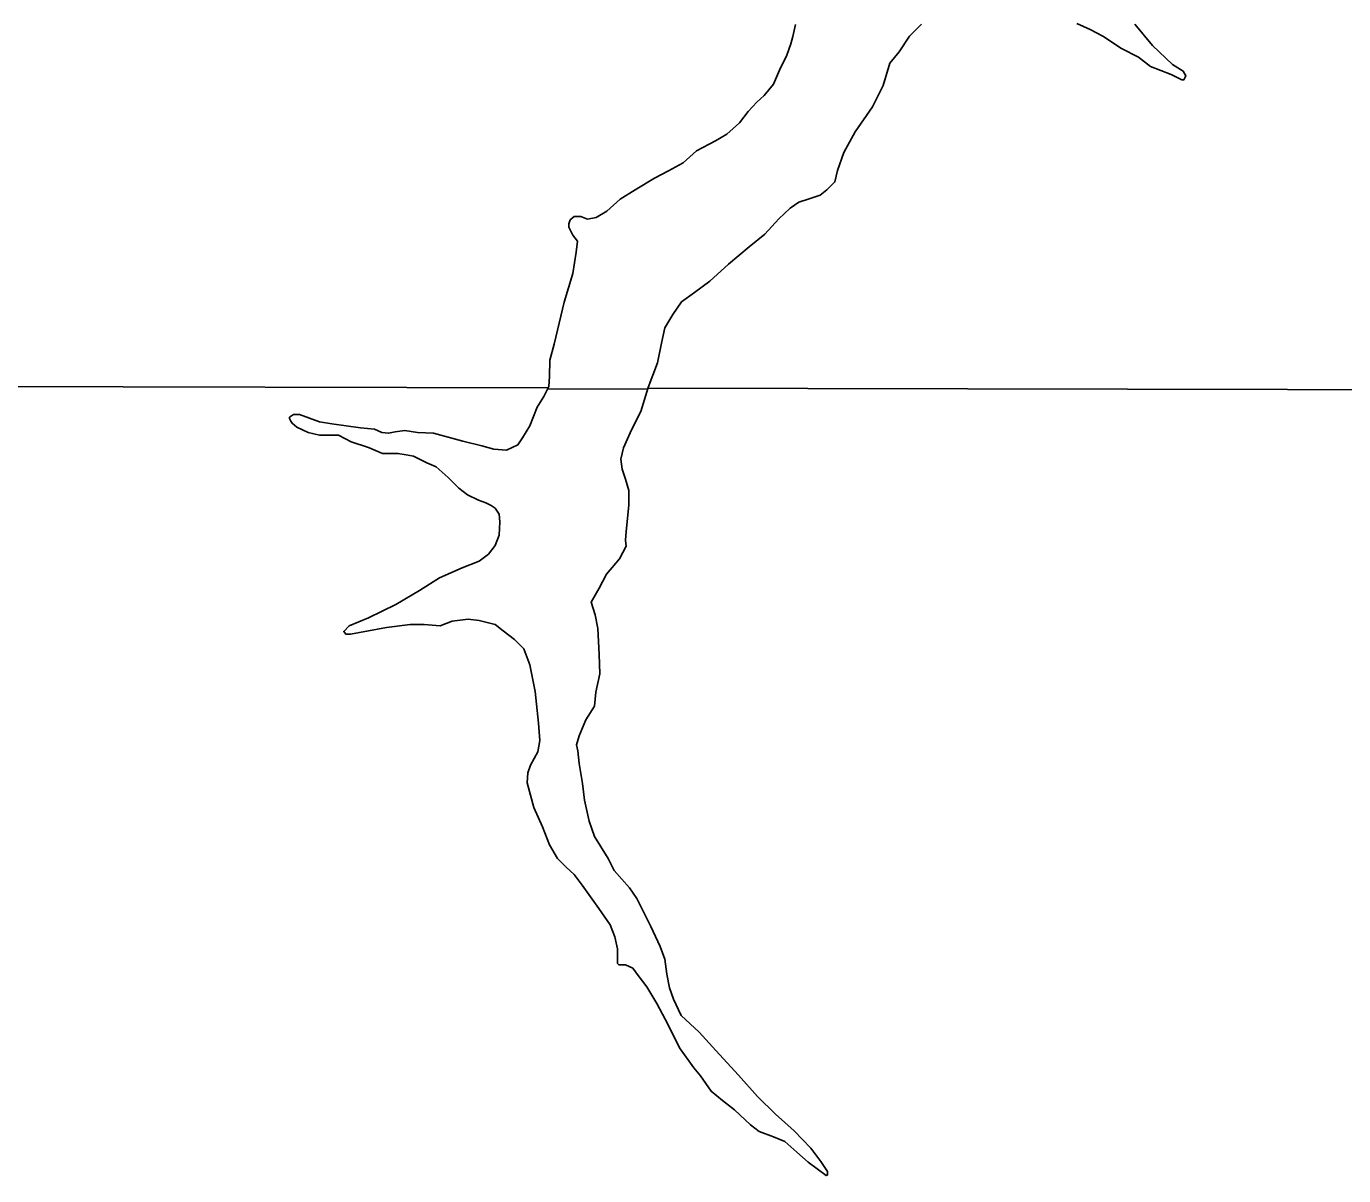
# Model space of a CAD drawing. Extents: x 77230 to 630905, y 790554 to 1662844.
# Drawn here: x 335750 to 338468, y 1573101 to 1575472 of the extents above; entities that cross this region are included whole.
import ezdxf

# ---------------------------------------------------------------- set-up
doc = ezdxf.new("R2010")
doc.units = 0
for name, color, linetype in [('Level 16', 7, 'Continuous'), ('Level 17', 7, 'Continuous'), ('Level 18', 7, 'Continuous')]:
    doc.layers.add(name, color=color, linetype=linetype)

msp = doc.modelspace()

# ---------------------------------------------------------------- linework, layer by layer
at = {"layer": 'Level 16'}
for points in [[(336827.4, 1574726.5), (333317.1, 1574734.5)], [(343763.7, 1574658.5), (338682, 1574722.3), (337032.4, 1574726)]]:
    msp.add_lwpolyline(points, dxfattribs=at)
at = {"layer": 'Level 17'}
msp.add_line((336825.1, 1574724.4), (337031.8, 1574723.7), dxfattribs=at)
for points in [[(336830.3, 1574783.5), (336838.6, 1574816.6), (336859.3, 1574903.2), (336877.3, 1574962.6), (336884.2, 1575006.8), (336887, 1575029), (336877.3, 1575041.4), (336869, 1575058), (336869, 1575064.9), (336871.8, 1575073.2), (336880.1, 1575080.1), (336893.9, 1575080.1), (336907.7, 1575074.6), (336925.4, 1575078.3), (336947.8, 1575091.1), (336975.4, 1575116), (337005.8, 1575135.4), (337045.9, 1575158.9), (337074.9, 1575174.1), (337105.3, 1575190.6), (337132.9, 1575215.5), (337171.6, 1575236.3), (337195.1, 1575250.1), (337221, 1575273.1), (337239, 1575296.6), (337257, 1575316), (337272.1, 1575329.8), (337291.5, 1575353.3), (337303.9, 1575382.3), (337319.1, 1575412.7), (337327.4, 1575436.2), (337331.6, 1575451.4), (337337.1, 1575476.3)], [(336830.3, 1574783.5), (336838.6, 1574816.6), (336859.3, 1574903.2), (336877.3, 1574962.6), (336884.2, 1575006.8), (336887, 1575029), (336877.3, 1575041.4), (336869, 1575058), (336869, 1575064.9), (336871.8, 1575073.2), (336880.1, 1575080.1), (336893.9, 1575080.1), (336907.7, 1575074.6), (336925.4, 1575078.3), (336947.8, 1575091.1), (336975.4, 1575116), (337005.8, 1575135.4), (337045.9, 1575158.9), (337074.9, 1575174.1), (337105.3, 1575190.6), (337132.9, 1575215.5), (337171.6, 1575236.3), (337195.1, 1575250.1), (337221, 1575273.1), (337239, 1575296.6), (337257, 1575316), (337272.1, 1575329.8), (337291.5, 1575353.3), (337303.9, 1575382.3), (337319.1, 1575412.7), (337327.4, 1575436.2), (337331.6, 1575451.4), (337337.1, 1575476.3)], [(337596.5, 1575476.8), (337571.7, 1575451.9), (337550.9, 1575420.1), (337531.6, 1575396.6)], [(337596.5, 1575476.8), (337571.7, 1575451.9), (337550.9, 1575420.1), (337531.6, 1575396.6)], [(338037.2, 1575476.8), (338073.2, 1575432.6), (338114.6, 1575393.9), (338136.7, 1575380.1), (338142.2, 1575370.4), (338138.1, 1575362.1), (338134, 1575362.1), (338111.8, 1575373.1), (338069, 1575389.7), (338044.2, 1575409.1), (338009.6, 1575427), (337970.9, 1575451.9), (337944.7, 1575465.7), (337917.1, 1575478.2)], [(338037.2, 1575476.8), (338073.2, 1575432.6), (338114.6, 1575393.9), (338136.7, 1575380.1), (338142.2, 1575370.4), (338138.1, 1575362.1), (338134, 1575362.1), (338111.8, 1575373.1), (338069, 1575389.7), (338044.2, 1575409.1), (338009.6, 1575427), (337970.9, 1575451.9), (337944.7, 1575465.7), (337917.1, 1575478.2)], [(337531.6, 1575396.6), (337517.8, 1575350.5), (337495.7, 1575306.3), (337459.8, 1575255.1), (337436.3, 1575212.3), (337423.8, 1575175), (337418.3, 1575151.5), (337401.7, 1575134.9), (337387.9, 1575123.9), (337363.1, 1575115.6), (337343.7, 1575110), (337325.8, 1575097.6), (337302.3, 1575075.5), (337273.3, 1575043.7), (337241.5, 1575017.4), (337198.7, 1574981.5), (337160, 1574947), (337128.2, 1574923.5), (337101.9, 1574904.1), (337084, 1574877.9), (337067.4, 1574850.2), (337060.5, 1574818.4), (337052.2, 1574778.4), (337032.9, 1574727.2), (337017.7, 1574677.5), (336998.3, 1574640.2), (336981.7, 1574602.9), (336976.2, 1574579.4), (336979, 1574558.6), (336985.9, 1574537.9), (336992.8, 1574514.4), (336992.8, 1574484.2), (336987.3, 1574430.3), (336985.9, 1574412.4), (336987.3, 1574399.9), (336973.5, 1574373.7), (336947.2, 1574341.9), (336932, 1574312.9), (336915.4, 1574284.1), (336923.7, 1574257.9), (336929.3, 1574230.2), (336932, 1574176.3), (336933.4, 1574136.2), (336925.1, 1574098.9), (336922.3, 1574069.9), (336904.4, 1574041.4), (336890.6, 1574008.2), (336885, 1573990.3), (336887.8, 1573977.8), (336890.6, 1573951.6), (336897.5, 1573910.1), (336901.6, 1573875.5), (336911.3, 1573832.7), (336922.3, 1573800.9), (336950, 1573755.3), (336962.4, 1573730.4), (336994.2, 1573695.2), (337009.4, 1573673.1), (337038.4, 1573615.1), (337057.7, 1573573.7), (337067.4, 1573547.4), (337071.5, 1573517), (337077.1, 1573488.9), (337085.4, 1573465.4), (337100.6, 1573431.3), (337137.9, 1573396.8), (337172.4, 1573359.4), (337219.4, 1573308.3), (337258.1, 1573264.1), (337295.4, 1573228.2), (337334, 1573193.6), (337368.6, 1573157.7), (337389.3, 1573130), (337403.1, 1573109.3), (337403.1, 1573102.4), (337400.4, 1573101), (337363.1, 1573128.7), (337339.6, 1573149.4), (337314.7, 1573171.5), (337291.2, 1573181.2), (337262.2, 1573192.2), (337244.2, 1573206), (337211.1, 1573236.5), (337186.2, 1573255.8), (337162.7, 1573275.1), (337140.6, 1573306.9), (337126.8, 1573323.5), (337097.8, 1573365), (337074.3, 1573412), (337050.8, 1573456.2), (337030.1, 1573490.7), (337012.1, 1573514.2), (337001.1, 1573529.4)], [(337531.6, 1575396.6), (337517.8, 1575350.5), (337495.7, 1575306.3), (337459.8, 1575255.1), (337436.3, 1575212.3), (337423.8, 1575175), (337418.3, 1575151.5), (337401.7, 1575134.9), (337387.9, 1575123.9), (337363.1, 1575115.6), (337343.7, 1575110), (337325.8, 1575097.6), (337302.3, 1575075.5), (337273.3, 1575043.7), (337241.5, 1575017.4), (337198.7, 1574981.5), (337160, 1574947), (337128.2, 1574923.5), (337101.9, 1574904.1), (337084, 1574877.9), (337067.4, 1574850.2), (337060.5, 1574818.4), (337052.2, 1574778.4), (337032.9, 1574727.2), (337017.7, 1574677.5), (336998.3, 1574640.2), (336981.7, 1574602.9), (336976.2, 1574579.4), (336979, 1574558.6), (336985.9, 1574537.9), (336992.8, 1574514.4), (336992.8, 1574484.2), (336987.3, 1574430.3), (336985.9, 1574412.4), (336987.3, 1574399.9), (336973.5, 1574373.7), (336947.2, 1574341.9), (336932, 1574312.9), (336915.4, 1574284.1), (336923.7, 1574257.9), (336929.3, 1574230.2), (336932, 1574176.3), (336933.4, 1574136.2), (336925.1, 1574098.9), (336922.3, 1574069.9), (336904.4, 1574041.4), (336890.6, 1574008.2), (336885, 1573990.3), (336887.8, 1573977.8), (336890.6, 1573951.6), (336897.5, 1573910.1), (336901.6, 1573875.5), (336911.3, 1573832.7), (336922.3, 1573800.9), (336950, 1573755.3), (336962.4, 1573730.4), (336994.2, 1573695.2), (337009.4, 1573673.1), (337038.4, 1573615.1), (337057.7, 1573573.7), (337067.4, 1573547.4), (337071.5, 1573517), (337077.1, 1573488.9), (337085.4, 1573465.4), (337100.6, 1573431.3), (337137.9, 1573396.8), (337172.4, 1573359.4), (337219.4, 1573308.3), (337258.1, 1573264.1), (337295.4, 1573228.2), (337334, 1573193.6), (337368.6, 1573157.7), (337389.3, 1573130), (337403.1, 1573109.3), (337403.1, 1573102.4), (337400.4, 1573101), (337363.1, 1573128.7), (337339.6, 1573149.4), (337314.7, 1573171.5), (337291.2, 1573181.2), (337262.2, 1573192.2), (337244.2, 1573206), (337211.1, 1573236.5), (337186.2, 1573255.8), (337162.7, 1573275.1), (337140.6, 1573306.9), (337126.8, 1573323.5), (337097.8, 1573365), (337074.3, 1573412), (337050.8, 1573456.2), (337030.1, 1573490.7), (337012.1, 1573514.2), (337001.1, 1573529.4)], [(336725.3, 1574422.8), (336726.7, 1574450.4), (336725.3, 1574465.6), (336717, 1574478), (336708.8, 1574483.6), (336697.7, 1574489.1), (336682.5, 1574494.6), (336660.4, 1574505.7), (336642.4, 1574519.5), (336620.3, 1574541.6), (336595.5, 1574563.7), (336576.1, 1574572), (336548.5, 1574585.8), (336533.3, 1574588.6), (336516.7, 1574591.4), (336484.9, 1574591.4), (336455.9, 1574603.8), (336420, 1574614.9), (336393.8, 1574628.7), (336388.2, 1574628.7), (336375.8, 1574628.7), (336355.1, 1574628.7), (336331.6, 1574634.2), (336308.1, 1574645.3), (336298.4, 1574653.6), (336295.7, 1574657.7), (336292.9, 1574663.2), (336292.9, 1574666), (336301.2, 1574671.5), (336313.6, 1574671.5), (336355.1, 1574656.3), (336380, 1574652.2), (336439.4, 1574643.9), (336468.4, 1574641.1), (336483.6, 1574634.2), (336497.4, 1574632.8), (336511.2, 1574635.6), (336530.5, 1574638.4), (336556.8, 1574634.2), (336589.9, 1574632.8), (336650.7, 1574616.2), (336689.4, 1574606.6), (336714.3, 1574599.7), (336740.5, 1574598.3), (336764, 1574609.3), (336773.7, 1574623.2), (336788.9, 1574648), (336804.1, 1574686.7), (336817.9, 1574708.8), (336827.6, 1574729.6), (336829, 1574750.3), (336830.3, 1574783.5)], [(336725.3, 1574422.8), (336726.7, 1574450.4), (336725.3, 1574465.6), (336717, 1574478), (336708.8, 1574483.6), (336697.7, 1574489.1), (336682.5, 1574494.6), (336660.4, 1574505.7), (336642.4, 1574519.5), (336620.3, 1574541.6), (336595.5, 1574563.7), (336576.1, 1574572), (336548.5, 1574585.8), (336533.3, 1574588.6), (336516.7, 1574591.4), (336484.9, 1574591.4), (336455.9, 1574603.8), (336420, 1574614.9), (336393.8, 1574628.7), (336388.2, 1574628.7), (336375.8, 1574628.7), (336355.1, 1574628.7), (336331.6, 1574634.2), (336308.1, 1574645.3), (336298.4, 1574653.6), (336295.7, 1574657.7), (336292.9, 1574663.2), (336292.9, 1574666), (336301.2, 1574671.5), (336313.6, 1574671.5), (336355.1, 1574656.3), (336380, 1574652.2), (336439.4, 1574643.9), (336468.4, 1574641.1), (336483.6, 1574634.2), (336497.4, 1574632.8), (336511.2, 1574635.6), (336530.5, 1574638.4), (336556.8, 1574634.2), (336589.9, 1574632.8), (336650.7, 1574616.2), (336689.4, 1574606.6), (336714.3, 1574599.7), (336740.5, 1574598.3), (336764, 1574609.3), (336773.7, 1574623.2), (336788.9, 1574648), (336804.1, 1574686.7), (336817.9, 1574708.8), (336827.6, 1574729.6), (336829, 1574750.3), (336830.3, 1574783.5)], [(337001.1, 1573529.4), (336986.4, 1573535.9), (336980.9, 1573535.9), (336972.6, 1573535.9), (336969.9, 1573538.7), (336969.9, 1573545.6), (336969.9, 1573552.5), (336969.9, 1573569.1), (336964.3, 1573594), (336954.7, 1573618.8), (336931.2, 1573652), (336896.6, 1573700.4), (336880.1, 1573722.5), (336863.5, 1573737.7), (336845.5, 1573755.6), (336829, 1573783.3), (336815.1, 1573820.6), (336797.2, 1573860.7), (336783.4, 1573911.8), (336784.7, 1573932.5), (336790.3, 1573947.7), (336805.5, 1573975.4), (336809.6, 1573998.9), (336806.8, 1574034.8), (336799.9, 1574099.8), (336788.9, 1574155), (336776.5, 1574188.2), (336757.1, 1574207.6), (336733.6, 1574225.5), (336717, 1574238), (336683.9, 1574246.3), (336661.8, 1574249), (336628.6, 1574244.9), (336603.8, 1574235.2), (336570.6, 1574238), (336541.6, 1574238), (336493.2, 1574232.4), (336418.6, 1574218.6), (336409, 1574218.6), (336404.8, 1574224.1), (336415.9, 1574235.2), (336455.9, 1574251.8), (336512.6, 1574279.4), (336560.9, 1574308.4), (336602.4, 1574334.7), (336649.4, 1574355.4), (336683.9, 1574369.2), (336703.2, 1574383.1), (336717, 1574401), (336725.3, 1574422.8)], [(337001.1, 1573529.4), (336986.4, 1573535.9), (336980.9, 1573535.9), (336972.6, 1573535.9), (336969.9, 1573538.7), (336969.9, 1573545.6), (336969.9, 1573552.5), (336969.9, 1573569.1), (336964.3, 1573594), (336954.7, 1573618.8), (336931.2, 1573652), (336896.6, 1573700.4), (336880.1, 1573722.5), (336863.5, 1573737.7), (336845.5, 1573755.6), (336829, 1573783.3), (336815.1, 1573820.6), (336797.2, 1573860.7), (336783.4, 1573911.8), (336784.7, 1573932.5), (336790.3, 1573947.7), (336805.5, 1573975.4), (336809.6, 1573998.9), (336806.8, 1574034.8), (336799.9, 1574099.8), (336788.9, 1574155), (336776.5, 1574188.2), (336757.1, 1574207.6), (336733.6, 1574225.5), (336717, 1574238), (336683.9, 1574246.3), (336661.8, 1574249), (336628.6, 1574244.9), (336603.8, 1574235.2), (336570.6, 1574238), (336541.6, 1574238), (336493.2, 1574232.4), (336418.6, 1574218.6), (336409, 1574218.6), (336404.8, 1574224.1), (336415.9, 1574235.2), (336455.9, 1574251.8), (336512.6, 1574279.4), (336560.9, 1574308.4), (336602.4, 1574334.7), (336649.4, 1574355.4), (336683.9, 1574369.2), (336703.2, 1574383.1), (336717, 1574401), (336725.3, 1574422.8)]]:
    msp.add_lwpolyline(points, dxfattribs=at)
at = {"layer": 'Level 18'}
for points in [[(336830.3, 1574783.5), (336838.6, 1574816.6), (336859.3, 1574903.2), (336877.3, 1574962.6), (336884.2, 1575006.8), (336887, 1575029), (336877.3, 1575041.4), (336869, 1575058), (336869, 1575064.9), (336871.8, 1575073.2), (336880.1, 1575080.1), (336893.9, 1575080.1), (336907.7, 1575074.6), (336925.4, 1575078.3), (336947.8, 1575091.1), (336975.4, 1575116), (337005.8, 1575135.4), (337045.9, 1575158.9), (337074.9, 1575174.1), (337105.3, 1575190.6), (337132.9, 1575215.5), (337171.6, 1575236.3), (337195.1, 1575250.1), (337221, 1575273.1), (337239, 1575296.6), (337257, 1575316), (337272.1, 1575329.8), (337291.5, 1575353.3), (337303.9, 1575382.3), (337319.1, 1575412.7), (337327.4, 1575436.2), (337331.6, 1575451.4), (337337.1, 1575476.3)], [(336830.3, 1574783.5), (336838.6, 1574816.6), (336859.3, 1574903.2), (336877.3, 1574962.6), (336884.2, 1575006.8), (336887, 1575029), (336877.3, 1575041.4), (336869, 1575058), (336869, 1575064.9), (336871.8, 1575073.2), (336880.1, 1575080.1), (336893.9, 1575080.1), (336907.7, 1575074.6), (336925.4, 1575078.3), (336947.8, 1575091.1), (336975.4, 1575116), (337005.8, 1575135.4), (337045.9, 1575158.9), (337074.9, 1575174.1), (337105.3, 1575190.6), (337132.9, 1575215.5), (337171.6, 1575236.3), (337195.1, 1575250.1), (337221, 1575273.1), (337239, 1575296.6), (337257, 1575316), (337272.1, 1575329.8), (337291.5, 1575353.3), (337303.9, 1575382.3), (337319.1, 1575412.7), (337327.4, 1575436.2), (337331.6, 1575451.4), (337337.1, 1575476.3)], [(337596.5, 1575476.8), (337571.7, 1575451.9), (337550.9, 1575420.1), (337531.6, 1575396.6)], [(337596.5, 1575476.8), (337571.7, 1575451.9), (337550.9, 1575420.1), (337531.6, 1575396.6)], [(338037.2, 1575476.8), (338073.2, 1575432.6), (338114.6, 1575393.9), (338136.7, 1575380.1), (338142.2, 1575370.4), (338138.1, 1575362.1), (338134, 1575362.1), (338111.8, 1575373.1), (338069, 1575389.7), (338044.2, 1575409.1), (338009.6, 1575427), (337970.9, 1575451.9), (337944.7, 1575465.7), (337917.1, 1575478.2)], [(338037.2, 1575476.8), (338073.2, 1575432.6), (338114.6, 1575393.9), (338136.7, 1575380.1), (338142.2, 1575370.4), (338138.1, 1575362.1), (338134, 1575362.1), (338111.8, 1575373.1), (338069, 1575389.7), (338044.2, 1575409.1), (338009.6, 1575427), (337970.9, 1575451.9), (337944.7, 1575465.7), (337917.1, 1575478.2)], [(337531.6, 1575396.6), (337517.8, 1575350.5), (337495.7, 1575306.3), (337459.8, 1575255.1), (337436.3, 1575212.3), (337423.8, 1575175), (337418.3, 1575151.5), (337401.7, 1575134.9), (337387.9, 1575123.9), (337363.1, 1575115.6), (337343.7, 1575110), (337325.8, 1575097.6), (337302.3, 1575075.5), (337273.3, 1575043.7), (337241.5, 1575017.4), (337198.7, 1574981.5), (337160, 1574947), (337128.2, 1574923.5), (337101.9, 1574904.1), (337084, 1574877.9), (337067.4, 1574850.2), (337060.5, 1574818.4), (337052.2, 1574778.4), (337032.9, 1574727.2), (337017.7, 1574677.5), (336998.3, 1574640.2), (336981.7, 1574602.9), (336976.2, 1574579.4), (336979, 1574558.6), (336985.9, 1574537.9), (336992.8, 1574514.4), (336992.8, 1574484.2), (336987.3, 1574430.3), (336985.9, 1574412.4), (336987.3, 1574399.9), (336973.5, 1574373.7), (336947.2, 1574341.9), (336932, 1574312.9), (336915.4, 1574284.1), (336923.7, 1574257.9), (336929.3, 1574230.2), (336932, 1574176.3), (336933.4, 1574136.2), (336925.1, 1574098.9), (336922.3, 1574069.9), (336904.4, 1574041.4), (336890.6, 1574008.2), (336885, 1573990.3), (336887.8, 1573977.8), (336890.6, 1573951.6), (336897.5, 1573910.1), (336901.6, 1573875.5), (336911.3, 1573832.7), (336922.3, 1573800.9), (336950, 1573755.3), (336962.4, 1573730.4), (336994.2, 1573695.2), (337009.4, 1573673.1), (337038.4, 1573615.1), (337057.7, 1573573.7), (337067.4, 1573547.4), (337071.5, 1573517), (337077.1, 1573488.9), (337085.4, 1573465.4), (337100.6, 1573431.3), (337137.9, 1573396.8), (337172.4, 1573359.4), (337219.4, 1573308.3), (337258.1, 1573264.1), (337295.4, 1573228.2), (337334, 1573193.6), (337368.6, 1573157.7), (337389.3, 1573130), (337403.1, 1573109.3), (337403.1, 1573102.4), (337400.4, 1573101), (337363.1, 1573128.7), (337339.6, 1573149.4), (337314.7, 1573171.5), (337291.2, 1573181.2), (337262.2, 1573192.2), (337244.2, 1573206), (337211.1, 1573236.5), (337186.2, 1573255.8), (337162.7, 1573275.1), (337140.6, 1573306.9), (337126.8, 1573323.5), (337097.8, 1573365), (337074.3, 1573412), (337050.8, 1573456.2), (337030.1, 1573490.7), (337012.1, 1573514.2), (337001.1, 1573529.4)], [(337531.6, 1575396.6), (337517.8, 1575350.5), (337495.7, 1575306.3), (337459.8, 1575255.1), (337436.3, 1575212.3), (337423.8, 1575175), (337418.3, 1575151.5), (337401.7, 1575134.9), (337387.9, 1575123.9), (337363.1, 1575115.6), (337343.7, 1575110), (337325.8, 1575097.6), (337302.3, 1575075.5), (337273.3, 1575043.7), (337241.5, 1575017.4), (337198.7, 1574981.5), (337160, 1574947), (337128.2, 1574923.5), (337101.9, 1574904.1), (337084, 1574877.9), (337067.4, 1574850.2), (337060.5, 1574818.4), (337052.2, 1574778.4), (337032.9, 1574727.2), (337017.7, 1574677.5), (336998.3, 1574640.2), (336981.7, 1574602.9), (336976.2, 1574579.4), (336979, 1574558.6), (336985.9, 1574537.9), (336992.8, 1574514.4), (336992.8, 1574484.2), (336987.3, 1574430.3), (336985.9, 1574412.4), (336987.3, 1574399.9), (336973.5, 1574373.7), (336947.2, 1574341.9), (336932, 1574312.9), (336915.4, 1574284.1), (336923.7, 1574257.9), (336929.3, 1574230.2), (336932, 1574176.3), (336933.4, 1574136.2), (336925.1, 1574098.9), (336922.3, 1574069.9), (336904.4, 1574041.4), (336890.6, 1574008.2), (336885, 1573990.3), (336887.8, 1573977.8), (336890.6, 1573951.6), (336897.5, 1573910.1), (336901.6, 1573875.5), (336911.3, 1573832.7), (336922.3, 1573800.9), (336950, 1573755.3), (336962.4, 1573730.4), (336994.2, 1573695.2), (337009.4, 1573673.1), (337038.4, 1573615.1), (337057.7, 1573573.7), (337067.4, 1573547.4), (337071.5, 1573517), (337077.1, 1573488.9), (337085.4, 1573465.4), (337100.6, 1573431.3), (337137.9, 1573396.8), (337172.4, 1573359.4), (337219.4, 1573308.3), (337258.1, 1573264.1), (337295.4, 1573228.2), (337334, 1573193.6), (337368.6, 1573157.7), (337389.3, 1573130), (337403.1, 1573109.3), (337403.1, 1573102.4), (337400.4, 1573101), (337363.1, 1573128.7), (337339.6, 1573149.4), (337314.7, 1573171.5), (337291.2, 1573181.2), (337262.2, 1573192.2), (337244.2, 1573206), (337211.1, 1573236.5), (337186.2, 1573255.8), (337162.7, 1573275.1), (337140.6, 1573306.9), (337126.8, 1573323.5), (337097.8, 1573365), (337074.3, 1573412), (337050.8, 1573456.2), (337030.1, 1573490.7), (337012.1, 1573514.2), (337001.1, 1573529.4)], [(336725.3, 1574422.8), (336726.7, 1574450.4), (336725.3, 1574465.6), (336717, 1574478), (336708.8, 1574483.6), (336697.7, 1574489.1), (336682.5, 1574494.6), (336660.4, 1574505.7), (336642.4, 1574519.5), (336620.3, 1574541.6), (336595.5, 1574563.7), (336576.1, 1574572), (336548.5, 1574585.8), (336533.3, 1574588.6), (336516.7, 1574591.4), (336484.9, 1574591.4), (336455.9, 1574603.8), (336420, 1574614.9), (336393.8, 1574628.7), (336388.2, 1574628.7), (336375.8, 1574628.7), (336355.1, 1574628.7), (336331.6, 1574634.2), (336308.1, 1574645.3), (336298.4, 1574653.6), (336295.7, 1574657.7), (336292.9, 1574663.2), (336292.9, 1574666), (336301.2, 1574671.5), (336313.6, 1574671.5), (336355.1, 1574656.3), (336380, 1574652.2), (336439.4, 1574643.9), (336468.4, 1574641.1), (336483.6, 1574634.2), (336497.4, 1574632.8), (336511.2, 1574635.6), (336530.5, 1574638.4), (336556.8, 1574634.2), (336589.9, 1574632.8), (336650.7, 1574616.2), (336689.4, 1574606.6), (336714.3, 1574599.7), (336740.5, 1574598.3), (336764, 1574609.3), (336773.7, 1574623.2), (336788.9, 1574648), (336804.1, 1574686.7), (336817.9, 1574708.8), (336827.6, 1574729.6), (336829, 1574750.3), (336830.3, 1574783.5)], [(336725.3, 1574422.8), (336726.7, 1574450.4), (336725.3, 1574465.6), (336717, 1574478), (336708.8, 1574483.6), (336697.7, 1574489.1), (336682.5, 1574494.6), (336660.4, 1574505.7), (336642.4, 1574519.5), (336620.3, 1574541.6), (336595.5, 1574563.7), (336576.1, 1574572), (336548.5, 1574585.8), (336533.3, 1574588.6), (336516.7, 1574591.4), (336484.9, 1574591.4), (336455.9, 1574603.8), (336420, 1574614.9), (336393.8, 1574628.7), (336388.2, 1574628.7), (336375.8, 1574628.7), (336355.1, 1574628.7), (336331.6, 1574634.2), (336308.1, 1574645.3), (336298.4, 1574653.6), (336295.7, 1574657.7), (336292.9, 1574663.2), (336292.9, 1574666), (336301.2, 1574671.5), (336313.6, 1574671.5), (336355.1, 1574656.3), (336380, 1574652.2), (336439.4, 1574643.9), (336468.4, 1574641.1), (336483.6, 1574634.2), (336497.4, 1574632.8), (336511.2, 1574635.6), (336530.5, 1574638.4), (336556.8, 1574634.2), (336589.9, 1574632.8), (336650.7, 1574616.2), (336689.4, 1574606.6), (336714.3, 1574599.7), (336740.5, 1574598.3), (336764, 1574609.3), (336773.7, 1574623.2), (336788.9, 1574648), (336804.1, 1574686.7), (336817.9, 1574708.8), (336827.6, 1574729.6), (336829, 1574750.3), (336830.3, 1574783.5)], [(337001.1, 1573529.4), (336986.4, 1573535.9), (336980.9, 1573535.9), (336972.6, 1573535.9), (336969.9, 1573538.7), (336969.9, 1573545.6), (336969.9, 1573552.5), (336969.9, 1573569.1), (336964.3, 1573594), (336954.7, 1573618.8), (336931.2, 1573652), (336896.6, 1573700.4), (336880.1, 1573722.5), (336863.5, 1573737.7), (336845.5, 1573755.6), (336829, 1573783.3), (336815.1, 1573820.6), (336797.2, 1573860.7), (336783.4, 1573911.8), (336784.7, 1573932.5), (336790.3, 1573947.7), (336805.5, 1573975.4), (336809.6, 1573998.9), (336806.8, 1574034.8), (336799.9, 1574099.8), (336788.9, 1574155), (336776.5, 1574188.2), (336757.1, 1574207.6), (336733.6, 1574225.5), (336717, 1574238), (336683.9, 1574246.3), (336661.8, 1574249), (336628.6, 1574244.9), (336603.8, 1574235.2), (336570.6, 1574238), (336541.6, 1574238), (336493.2, 1574232.4), (336418.6, 1574218.6), (336409, 1574218.6), (336404.8, 1574224.1), (336415.9, 1574235.2), (336455.9, 1574251.8), (336512.6, 1574279.4), (336560.9, 1574308.4), (336602.4, 1574334.7), (336649.4, 1574355.4), (336683.9, 1574369.2), (336703.2, 1574383.1), (336717, 1574401), (336725.3, 1574422.8)], [(337001.1, 1573529.4), (336986.4, 1573535.9), (336980.9, 1573535.9), (336972.6, 1573535.9), (336969.9, 1573538.7), (336969.9, 1573545.6), (336969.9, 1573552.5), (336969.9, 1573569.1), (336964.3, 1573594), (336954.7, 1573618.8), (336931.2, 1573652), (336896.6, 1573700.4), (336880.1, 1573722.5), (336863.5, 1573737.7), (336845.5, 1573755.6), (336829, 1573783.3), (336815.1, 1573820.6), (336797.2, 1573860.7), (336783.4, 1573911.8), (336784.7, 1573932.5), (336790.3, 1573947.7), (336805.5, 1573975.4), (336809.6, 1573998.9), (336806.8, 1574034.8), (336799.9, 1574099.8), (336788.9, 1574155), (336776.5, 1574188.2), (336757.1, 1574207.6), (336733.6, 1574225.5), (336717, 1574238), (336683.9, 1574246.3), (336661.8, 1574249), (336628.6, 1574244.9), (336603.8, 1574235.2), (336570.6, 1574238), (336541.6, 1574238), (336493.2, 1574232.4), (336418.6, 1574218.6), (336409, 1574218.6), (336404.8, 1574224.1), (336415.9, 1574235.2), (336455.9, 1574251.8), (336512.6, 1574279.4), (336560.9, 1574308.4), (336602.4, 1574334.7), (336649.4, 1574355.4), (336683.9, 1574369.2), (336703.2, 1574383.1), (336717, 1574401), (336725.3, 1574422.8)]]:
    msp.add_lwpolyline(points, dxfattribs=at)

doc.saveas('drawing.dxf')
